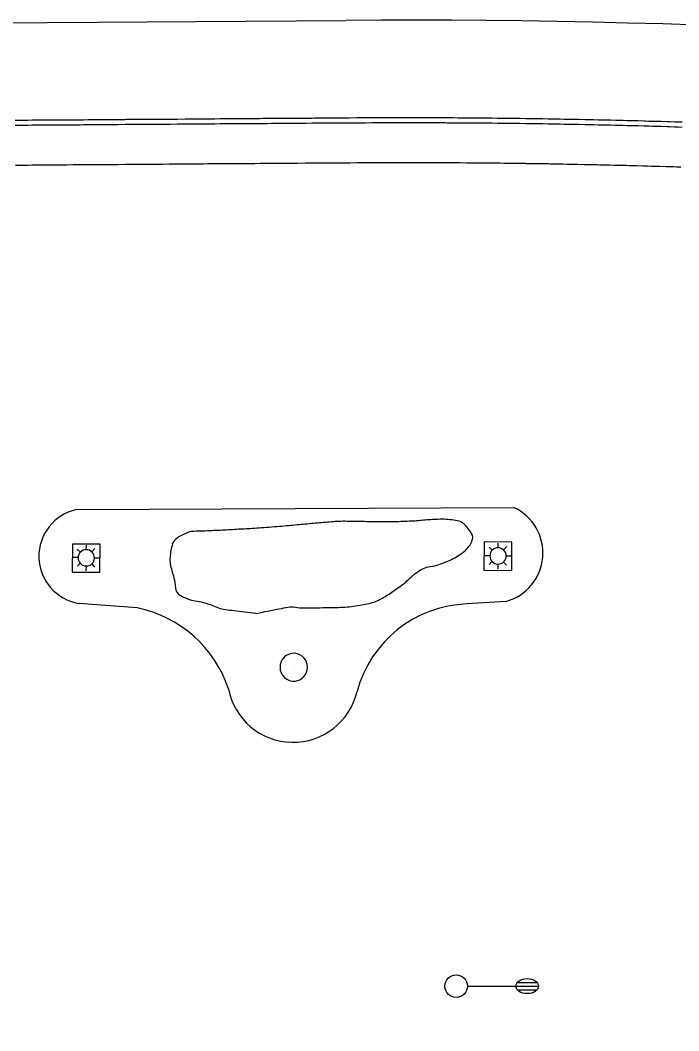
# Model space of a CAD drawing. Extents: x 2145380 to 2157287, y 139568 to 149130.
# Drawn here: x 2152498.9 to 2152586.9, y 142646.8 to 142781.9 of the extents above; entities that cross this region are included whole.
import ezdxf

# ---------------------------------------------------------------- set-up
doc = ezdxf.new("R2010")
doc.units = 0
for name, color, linetype in [('PR_PREVIOUSLY CONSTRUCTED', 7, 'Continuous'), ('TOPO_Light Pole', 7, 'Continuous'), ('TOPO_Misc', 7, 'Continuous'), ('TOPO_Tree Line', 7, 'Continuous'), ('TOPO_Wall Freestanding', 7, 'Continuous')]:
    doc.layers.add(name, color=color, linetype=linetype)

# ---------------------------------------------------------------- blocks, each defined once
blk = doc.blocks.new('LP')
at = {"layer": 'TOPO_Light Pole'}
blk.add_line((3.81, 0), (20.32, 0), dxfattribs=at)
for points in [[(20.32, 0), (27.94, 0)], [(20.32, 0), (23.5, 0)], [(20.83, 1.27), (27.43, 1.27)], [(20.83, 1.27), (23.5, 1.27)], [(23.71, 1.27), (27.43, 1.27)], [(23.71, 0), (27.94, 0)], [(20.83, -1.27), (27.43, -1.27)], [(20.83, -1.27), (23.5, -1.27)], [(23.71, -1.27), (27.43, -1.27)]]:
    blk.add_lwpolyline(points, dxfattribs=at)
blk.add_circle((0, 0), 3.81, dxfattribs=at)
blk.add_ellipse((24.13, 0), major_axis=(3.81, 0), ratio=0.666667, dxfattribs=at)

msp = doc.modelspace()

# ---------------------------------------------------------------- linework, layer by layer
at = {"layer": 'PR_PREVIOUSLY CONSTRUCTED'}
msp.add_line((2152412.95, 142780.94), (2152542.4, 142781.87), dxfattribs=at)
for points in [[(2152498.19, 142768.54), (2152498.91, 142768.54), (2152499.33, 142768.55), (2152499.91, 142768.55), (2152500.48, 142768.56), (2152500.91, 142768.56), (2152501.62, 142768.56), (2152501.91, 142768.57), (2152502.76, 142768.57), (2152502.91, 142768.57), (2152503.91, 142768.58), (2152504.91, 142768.59), (2152505.05, 142768.59), (2152505.91, 142768.59), (2152506.19, 142768.6), (2152506.91, 142768.6), (2152507.33, 142768.6), (2152507.91, 142768.61), (2152508.48, 142768.61), (2152508.91, 142768.62), (2152509.62, 142768.62), (2152509.91, 142768.62), (2152510.76, 142768.63), (2152510.91, 142768.63), (2152511.91, 142768.64), (2152512.91, 142768.64), (2152513.05, 142768.65), (2152513.91, 142768.65), (2152514.19, 142768.65), (2152514.91, 142768.66), (2152515.33, 142768.66), (2152515.91, 142768.67), (2152516.48, 142768.67), (2152516.91, 142768.67), (2152517.62, 142768.68), (2152517.91, 142768.68), (2152518.76, 142768.69), (2152518.91, 142768.69), (2152519.91, 142768.69), (2152520.91, 142768.7), (2152521.05, 142768.7), (2152521.91, 142768.71), (2152522.19, 142768.71), (2152522.91, 142768.72), (2152523.33, 142768.72), (2152523.91, 142768.72), (2152524.48, 142768.73), (2152524.91, 142768.73), (2152525.62, 142768.74), (2152525.91, 142768.74), (2152526.76, 142768.74), (2152526.91, 142768.74), (2152527.91, 142768.75), (2152528.91, 142768.76), (2152529.05, 142768.76), (2152529.91, 142768.77), (2152530.19, 142768.77), (2152530.91, 142768.77), (2152531.33, 142768.78), (2152531.9, 142768.78), (2152532.48, 142768.78), (2152532.9, 142768.79), (2152533.62, 142768.79), (2152533.9, 142768.79), (2152534.76, 142768.8), (2152534.9, 142768.8), (2152535.9, 142768.81), (2152536.9, 142768.82), (2152537.05, 142768.82), (2152537.9, 142768.82), (2152538.19, 142768.83), (2152538.9, 142768.83), (2152539.33, 142768.83), (2152539.9, 142768.84), (2152540.48, 142768.84), (2152540.9, 142768.85), (2152541.62, 142768.85), (2152541.9, 142768.85), (2152542.49, 142768.86), (2152542.49, 142768.86), (2152542.76, 142768.86), (2152542.9, 142768.86), (2152543.89, 142768.87), (2152544.88, 142768.87), (2152545.02, 142768.87), (2152545.87, 142768.88), (2152546.15, 142768.88), (2152546.85, 142768.88), (2152547.28, 142768.88), (2152547.84, 142768.88), (2152548.41, 142768.88), (2152548.83, 142768.88), (2152549.23, 142768.88), (2152549.54, 142768.88), (2152549.82, 142768.89), (2152550.67, 142768.89), (2152550.81, 142768.89), (2152551.8, 142768.88), (2152552.79, 142768.88), (2152552.93, 142768.88), (2152553.78, 142768.88), (2152554.06, 142768.88), (2152554.76, 142768.88), (2152555.19, 142768.88), (2152555.75, 142768.87), (2152555.98, 142768.87), (2152556.32, 142768.87), (2152556.74, 142768.87), (2152557.45, 142768.86), (2152557.73, 142768.86), (2152558.58, 142768.86), (2152558.72, 142768.86), (2152559.71, 142768.85), (2152560.7, 142768.84), (2152560.84, 142768.84), (2152561.68, 142768.83), (2152561.97, 142768.83), (2152562.67, 142768.82), (2152562.72, 142768.82), (2152563.1, 142768.82), (2152563.66, 142768.81), (2152564.23, 142768.8), (2152564.65, 142768.8), (2152565.36, 142768.79), (2152565.64, 142768.79), (2152566.49, 142768.77), (2152566.63, 142768.77), (2152567.62, 142768.76), (2152568.6, 142768.74), (2152568.75, 142768.74), (2152569.46, 142768.73), (2152569.59, 142768.73), (2152569.87, 142768.72), (2152570.58, 142768.71), (2152571, 142768.7), (2152571.57, 142768.69), (2152572.13, 142768.68), (2152572.56, 142768.67), (2152573.26, 142768.66), (2152573.52, 142768.65), (2152573.55, 142768.65), (2152574.39, 142768.64), (2152574.53, 142768.63), (2152575.52, 142768.61), (2152576.2, 142768.6), (2152576.51, 142768.59), (2152576.65, 142768.59), (2152577.5, 142768.57), (2152577.78, 142768.56), (2152578.49, 142768.54), (2152578.91, 142768.53), (2152579.48, 142768.52), (2152580.04, 142768.5), (2152580.47, 142768.49), (2152581.17, 142768.47), (2152581.45, 142768.47), (2152582.3, 142768.44), (2152582.44, 142768.44), (2152582.93, 142768.42), (2152583.43, 142768.41), (2152584.42, 142768.38), (2152584.56, 142768.38), (2152585.41, 142768.35), (2152585.69, 142768.34), (2152586.39, 142768.32), (2152586.82, 142768.31), (2152587.38, 142768.29)], [(2152498.2, 142767.87), (2152498.91, 142767.88), (2152499.34, 142767.88), (2152499.91, 142767.88), (2152500.48, 142767.89), (2152500.91, 142767.89), (2152501.62, 142767.9), (2152501.91, 142767.9), (2152502.77, 142767.9), (2152502.91, 142767.91), (2152503.91, 142767.91), (2152504.91, 142767.92), (2152505.05, 142767.92), (2152505.91, 142767.93), (2152506.2, 142767.93), (2152506.91, 142767.93), (2152507.34, 142767.94), (2152507.91, 142767.94), (2152508.48, 142767.95), (2152508.91, 142767.95), (2152509.62, 142767.95), (2152509.91, 142767.96), (2152510.77, 142767.96), (2152510.91, 142767.96), (2152511.91, 142767.97), (2152512.91, 142767.98), (2152513.05, 142767.98), (2152513.91, 142767.98), (2152514.2, 142767.99), (2152514.91, 142767.99), (2152515.34, 142767.99), (2152515.91, 142768), (2152516.48, 142768), (2152516.91, 142768.01), (2152517.62, 142768.01), (2152517.91, 142768.01), (2152518.77, 142768.02), (2152518.91, 142768.02), (2152519.91, 142768.03), (2152520.91, 142768.03), (2152521.05, 142768.04), (2152521.91, 142768.04), (2152522.2, 142768.04), (2152522.91, 142768.05), (2152523.34, 142768.05), (2152523.91, 142768.06), (2152524.48, 142768.06), (2152524.91, 142768.06), (2152525.62, 142768.07), (2152525.91, 142768.07), (2152526.77, 142768.08), (2152526.91, 142768.08), (2152527.91, 142768.08), (2152528.91, 142768.09), (2152529.05, 142768.09), (2152529.91, 142768.1), (2152530.2, 142768.1), (2152530.91, 142768.11), (2152531.34, 142768.11), (2152531.91, 142768.11), (2152532.48, 142768.12), (2152532.91, 142768.12), (2152533.62, 142768.13), (2152533.91, 142768.13), (2152534.77, 142768.13), (2152534.91, 142768.13), (2152535.91, 142768.14), (2152536.91, 142768.15), (2152537.05, 142768.15), (2152537.91, 142768.16), (2152538.2, 142768.16), (2152538.91, 142768.16), (2152539.34, 142768.17), (2152539.91, 142768.17), (2152540.48, 142768.17), (2152540.91, 142768.18), (2152541.62, 142768.18), (2152541.91, 142768.18), (2152542.5, 142768.19), (2152542.5, 142768.19), (2152542.76, 142768.19), (2152542.9, 142768.19), (2152543.89, 142768.2), (2152544.88, 142768.2), (2152545.02, 142768.2), (2152545.87, 142768.21), (2152546.15, 142768.21), (2152546.86, 142768.21), (2152547.28, 142768.21), (2152547.84, 142768.21), (2152548.41, 142768.22), (2152548.83, 142768.22), (2152549.24, 142768.22), (2152549.54, 142768.22), (2152549.82, 142768.22), (2152550.67, 142768.22), (2152550.81, 142768.22), (2152551.8, 142768.22), (2152552.79, 142768.22), (2152552.93, 142768.22), (2152553.77, 142768.21), (2152554.06, 142768.21), (2152554.76, 142768.21), (2152555.18, 142768.21), (2152555.75, 142768.21), (2152555.97, 142768.2), (2152556.31, 142768.2), (2152556.74, 142768.2), (2152557.44, 142768.2), (2152557.73, 142768.2), (2152558.57, 142768.19), (2152558.71, 142768.19), (2152559.7, 142768.18), (2152560.69, 142768.17), (2152560.83, 142768.17), (2152561.68, 142768.16), (2152561.96, 142768.16), (2152562.67, 142768.15), (2152562.71, 142768.15), (2152563.09, 142768.15), (2152563.65, 142768.14), (2152564.22, 142768.14), (2152564.64, 142768.13), (2152565.35, 142768.12), (2152565.63, 142768.12), (2152566.48, 142768.11), (2152566.62, 142768.1), (2152567.61, 142768.09), (2152568.59, 142768.07), (2152568.73, 142768.07), (2152569.44, 142768.06), (2152569.58, 142768.06), (2152569.86, 142768.05), (2152570.57, 142768.04), (2152570.99, 142768.03), (2152571.56, 142768.02), (2152572.12, 142768.01), (2152572.55, 142768), (2152573.25, 142767.99), (2152573.5, 142767.99), (2152573.53, 142767.99), (2152574.38, 142767.97), (2152574.52, 142767.96), (2152575.51, 142767.94), (2152576.18, 142767.93), (2152576.5, 142767.92), (2152576.64, 142767.92), (2152577.48, 142767.9), (2152577.77, 142767.89), (2152578.47, 142767.87), (2152578.9, 142767.86), (2152579.46, 142767.85), (2152580.02, 142767.84), (2152580.45, 142767.82), (2152581.15, 142767.81), (2152581.44, 142767.8), (2152582.28, 142767.77), (2152582.42, 142767.77), (2152582.91, 142767.76), (2152583.41, 142767.74), (2152584.4, 142767.71), (2152584.54, 142767.71), (2152585.39, 142767.68), (2152585.67, 142767.67), (2152586.37, 142767.65), (2152586.8, 142767.64), (2152587.36, 142767.62)], [(2152498.23, 142762.53), (2152498.95, 142762.54), (2152499.38, 142762.54), (2152499.95, 142762.54), (2152500.52, 142762.55), (2152500.95, 142762.55), (2152501.66, 142762.56), (2152501.95, 142762.56), (2152502.81, 142762.56), (2152502.95, 142762.57), (2152503.95, 142762.57), (2152504.95, 142762.58), (2152505.09, 142762.58), (2152505.95, 142762.59), (2152506.23, 142762.59), (2152506.95, 142762.59), (2152507.38, 142762.6), (2152507.95, 142762.6), (2152508.52, 142762.61), (2152508.95, 142762.61), (2152509.66, 142762.61), (2152509.95, 142762.62), (2152510.81, 142762.62), (2152510.95, 142762.62), (2152511.95, 142762.63), (2152512.95, 142762.64), (2152513.09, 142762.64), (2152513.95, 142762.64), (2152514.23, 142762.65), (2152514.95, 142762.65), (2152515.38, 142762.65), (2152515.95, 142762.66), (2152516.52, 142762.66), (2152516.95, 142762.67), (2152517.66, 142762.67), (2152517.95, 142762.67), (2152518.81, 142762.68), (2152518.95, 142762.68), (2152519.95, 142762.69), (2152520.95, 142762.69), (2152521.09, 142762.7), (2152521.95, 142762.7), (2152522.23, 142762.7), (2152522.95, 142762.71), (2152523.38, 142762.71), (2152523.95, 142762.72), (2152524.52, 142762.72), (2152524.95, 142762.72), (2152525.66, 142762.73), (2152525.95, 142762.73), (2152526.81, 142762.74), (2152526.95, 142762.74), (2152527.95, 142762.74), (2152528.95, 142762.75), (2152529.09, 142762.75), (2152529.95, 142762.76), (2152530.23, 142762.76), (2152530.95, 142762.77), (2152531.38, 142762.77), (2152531.95, 142762.77), (2152532.52, 142762.78), (2152532.95, 142762.78), (2152533.66, 142762.79), (2152533.95, 142762.79), (2152534.81, 142762.79), (2152534.95, 142762.79), (2152535.95, 142762.8), (2152536.95, 142762.81), (2152537.09, 142762.81), (2152537.95, 142762.82), (2152538.23, 142762.82), (2152538.95, 142762.82), (2152539.38, 142762.83), (2152539.95, 142762.83), (2152540.52, 142762.83), (2152540.95, 142762.84), (2152541.66, 142762.84), (2152541.95, 142762.84), (2152542.54, 142762.85), (2152542.54, 142762.85), (2152542.8, 142762.85), (2152542.94, 142762.85), (2152543.92, 142762.86), (2152544.91, 142762.86), (2152545.05, 142762.86), (2152545.89, 142762.87), (2152546.17, 142762.87), (2152546.87, 142762.87), (2152547.3, 142762.87), (2152547.86, 142762.87), (2152548.42, 142762.88), (2152548.84, 142762.88), (2152549.24, 142762.88), (2152549.54, 142762.88), (2152549.82, 142762.88), (2152550.67, 142762.88), (2152550.81, 142762.88), (2152551.79, 142762.88), (2152552.77, 142762.88), (2152552.92, 142762.88), (2152553.76, 142762.87), (2152554.04, 142762.87), (2152554.74, 142762.87), (2152555.16, 142762.87), (2152555.73, 142762.87), (2152555.95, 142762.87), (2152556.29, 142762.86), (2152556.71, 142762.86), (2152557.41, 142762.86), (2152557.69, 142762.86), (2152558.53, 142762.85), (2152558.68, 142762.85), (2152559.66, 142762.84), (2152560.64, 142762.83), (2152560.78, 142762.83), (2152561.63, 142762.82), (2152561.91, 142762.82), (2152562.61, 142762.81), (2152562.65, 142762.81), (2152563.03, 142762.81), (2152563.59, 142762.8), (2152564.15, 142762.8), (2152564.58, 142762.79), (2152565.28, 142762.78), (2152565.56, 142762.78), (2152566.4, 142762.77), (2152566.54, 142762.76), (2152567.53, 142762.75), (2152568.51, 142762.74), (2152568.65, 142762.73), (2152569.36, 142762.72), (2152569.49, 142762.72), (2152569.77, 142762.71), (2152570.48, 142762.7), (2152570.9, 142762.69), (2152571.46, 142762.68), (2152572.02, 142762.67), (2152572.44, 142762.67), (2152573.14, 142762.65), (2152573.4, 142762.65), (2152573.42, 142762.65), (2152574.27, 142762.63), (2152574.41, 142762.63), (2152575.39, 142762.6), (2152576.06, 142762.59), (2152576.37, 142762.58), (2152576.51, 142762.58), (2152577.36, 142762.56), (2152577.64, 142762.55), (2152578.34, 142762.54), (2152578.76, 142762.53), (2152579.32, 142762.51), (2152579.89, 142762.5), (2152580.31, 142762.49), (2152581.01, 142762.47), (2152581.29, 142762.46), (2152582.13, 142762.44), (2152582.27, 142762.43), (2152582.76, 142762.42), (2152583.26, 142762.4), (2152584.24, 142762.38), (2152584.38, 142762.37), (2152585.22, 142762.35), (2152585.5, 142762.34), (2152586.2, 142762.32), (2152586.63, 142762.3), (2152587.19, 142762.28)]]:
    msp.add_lwpolyline(points, dxfattribs=at)
msp.add_arc((2152550.6, 141635.98), 1145.92, 60.40983, 90.40983, dxfattribs=at)
at = {"layer": 'TOPO_Misc'}
for q in [(2152535.48, 142695.37), (2152535.49, 142695.39), (2152535.49, 142695.36), (2152535.51, 142695.37)]:
    msp.add_line((2152535.49, 142695.37), q, dxfattribs=at)
for points in [[(2152509.53, 142708.1), (2152509.56, 142711.85), (2152505.85, 142711.88), (2152505.82, 142708.13), (2152509.53, 142708.1)], [(2152507.7, 142711.12), (2152507.72, 142711.71)], [(2152564.59, 142708.36), (2152564.62, 142712.11), (2152560.91, 142712.15), (2152560.88, 142708.4), (2152564.59, 142708.36)], [(2152562.76, 142711.38), (2152562.78, 142711.97)], [(2152506.93, 142710.79), (2152506.5, 142711.18)], [(2152507.7, 142711.12), (2152507.7, 142711.12)], [(2152508.43, 142710.84), (2152508.87, 142711.28)], [(2152561.68, 142710.32), (2152561.05, 142710.32)], [(2152561.99, 142711.05), (2152561.56, 142711.44)], [(2152562.76, 142711.38), (2152562.76, 142711.38)], [(2152563.49, 142711.1), (2152563.93, 142711.54)], [(2152506.62, 142710.06), (2152505.99, 142710.06)], [(2152506.87, 142709.3), (2152506.52, 142708.9)], [(2152508.43, 142709.21), (2152508.81, 142708.77)], [(2152508.79, 142710.03), (2152509.44, 142710.02)], [(2152561.93, 142709.56), (2152561.58, 142709.16)], [(2152562.74, 142709.18), (2152562.72, 142708.57)], [(2152563.49, 142709.47), (2152563.87, 142709.03)], [(2152563.85, 142710.29), (2152564.49, 142710.28)], [(2152507.68, 142708.92), (2152507.66, 142708.31)]]:
    msp.add_lwpolyline(points, dxfattribs=at)
for centre, radius, start, end in [((2152507.7, 142710.03), 1.09, 90, 268.8465), ((2152507.71, 142710.03), 1.09, 359.4282, 90.3893), ((2152562.76, 142710.29), 1.09, 90, 268.8465), ((2152562.77, 142710.29), 1.09, 359.4282, 90.3893), ((2152507.71, 142710.03), 1.09, 268.4671, 359.4282), ((2152562.77, 142710.29), 1.09, 268.4671, 359.4282), ((2152535.48, 142695.41), 1.87, 85.9623, 180), ((2152535.41, 142695.41), 1.88, 276.2662, 83.7338), ((2152535.48, 142695.41), 1.87, 180, 274.0377)]:
    msp.add_arc(centre, radius, start, end, dxfattribs=at)
at = {"layer": 'TOPO_Tree Line'}
msp.add_open_spline([(2152530.45, 142702.61), (2152530.45, 142702.61), (2152529.14, 142702.78), (2152527.83, 142702.94), (2152526.51, 142703.1), (2152525.58, 142703.21), (2152524.72, 142703.65), (2152523.83, 142703.92), (2152522.81, 142704.22), (2152521.76, 142704.33), (2152520.74, 142704.77), (2152519.64, 142705.25), (2152519.59, 142706.78), (2152519.26, 142707.91), (2152519.02, 142708.78), (2152518.85, 142709.68), (2152518.96, 142710.55), (2152519.07, 142711.44), (2152519.41, 142712.43), (2152520.3, 142712.93), (2152521.49, 142713.61), (2152522.7, 142713.56), (2152523.93, 142713.62), (2152525.04, 142713.68), (2152526.15, 142713.73), (2152527.26, 142713.79), (2152528.33, 142713.86), (2152529.39, 142713.91), (2152530.46, 142713.98), (2152531.81, 142714.07), (2152533.15, 142714.18), (2152534.5, 142714.3), (2152535.61, 142714.4), (2152536.71, 142714.5), (2152537.81, 142714.6), (2152538.88, 142714.7), (2152539.94, 142714.8), (2152541.01, 142714.87), (2152542.03, 142714.93), (2152543.06, 142714.89), (2152544.08, 142714.88), (2152545.17, 142714.87), (2152546.26, 142714.83), (2152547.35, 142714.83), (2152548.55, 142714.82), (2152549.75, 142714.87), (2152550.94, 142714.92), (2152551.87, 142714.96), (2152552.8, 142715.06), (2152553.73, 142715.12), (2152554.77, 142715.18), (2152555.82, 142715.2), (2152556.86, 142715.05), (2152557.77, 142714.93), (2152558.67, 142714.18), (2152559.09, 142713.5), (2152559.62, 142712.65), (2152558.6, 142711.08), (2152557.6, 142710.43), (2152556.76, 142709.9), (2152555.93, 142709.54), (2152555.05, 142709.21), (2152554.18, 142708.89), (2152553.2, 142708.86), (2152552.4, 142708.39), (2152551.4, 142707.79), (2152550.61, 142706.91), (2152549.67, 142706.23), (2152548.93, 142705.71), (2152548.21, 142705.18), (2152547.4, 142704.72), (2152546.6, 142704.26), (2152545.73, 142703.97), (2152544.83, 142703.81), (2152543.7, 142703.6), (2152542.58, 142703.44), (2152541.44, 142703.41), (2152540.04, 142703.38), (2152538.65, 142703.36), (2152537.26, 142703.34), (2152536.22, 142703.33), (2152535.16, 142703.54), (2152534.14, 142703.34), (2152532.91, 142703.1), (2152531.68, 142702.85), (2152530.45, 142702.61)], degree=3, dxfattribs=at)
at = {"layer": 'TOPO_Wall Freestanding'}
for p, q in [((2152506.38, 142716.49), (2152564.85, 142716.77)), ((2152514.53, 142703.34), (2152506.69, 142703.94)), ((2152563.81, 142704.19), (2152558.57, 142703.87))]:
    msp.add_line(p, q, dxfattribs=at)
for centre, radius, start, end in [((2152507.76, 142710.24), 6.39, 102.4499, 260.3698), ((2152562.05, 142710.67), 6.71, 285.2217, 65.3425), ((2152559.16, 142688.1), 15.78, 92.1275, 165.0502), ((2152511.27, 142687.4), 16.27, 18.3074, 78.4499), ((2152535.35, 142694.17), 8.79, 190.8565, 346.8749)]:
    msp.add_arc(centre, radius, start, end, dxfattribs=at)

# ---------------------------------------------------------------- block references
at = {"layer": 'TOPO_Light Pole', "xscale": 0.39370000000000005, "yscale": 0.3937000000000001}
msp.add_blockref('LP', (2152557.16, 142652.78), dxfattribs=at)

doc.saveas('drawing.dxf')
